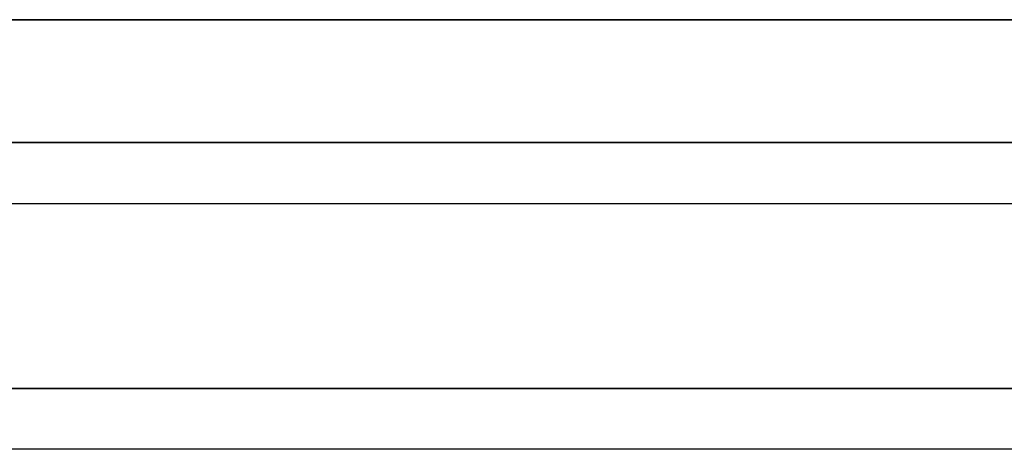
# Model space of a CAD drawing. Header units: millimetres. Extents: x -203 to 111, y 390 to 458.
# Tile 419 of 656: x -125.52 to -121.52, y 451.68 to 453.43. Entities that reach past the tile are written whole.
import ezdxf

# ---------------------------------------------------------------- set-up
doc = ezdxf.new("R2010")
doc.units = ezdxf.units.MM
doc.header["$MEASUREMENT"] = 0
doc.layers.add('Predefinito', color=5, linetype='Continuous')

msp = doc.modelspace()

# ---------------------------------------------------------------- linework, layer by layer
at = {"layer": 'Predefinito'}
for points in [[(-97.554, 453.4296), (-143.554, 453.4296)], [(-143.554, 453.4296), (-97.554, 453.4296)], [(-143.554, 452.9296), (-97.554, 452.9296)], [(-143.554, 452.9296), (-97.554, 452.9296)], [(-97.554, 452.9296), (-143.554, 452.9296)], [(-97.554, 452.9296), (-143.554, 452.9296)], [(-97.554, 452.9296), (-143.554, 452.9296)], [(-143.554, 452.9296), (-97.554, 452.9296)], [(-143.554, 452.9296), (-97.554, 452.9296)], [(-97.554, 452.9296), (-143.554, 452.9296)], [(-143.554, 452.6827), (-97.554, 452.6827)], [(-202.554, 451.9296), (111.446, 451.9296)], [(-180.554, 451.9296), (89.446, 451.9296)], [(-180.554, 451.9296), (89.446, 451.9296)], [(89.446, 451.9296), (-180.554, 451.9296)], [(89.446, 451.9296), (-180.554, 451.9296)], [(-97.554, 451.9296), (-143.554, 451.9296)], [(-97.554, 451.9296), (-143.554, 451.9296)], [(-143.554, 451.9296), (-97.554, 451.9296)], [(-97.554, 451.9296), (-143.554, 451.9296)], [(-143.554, 451.9296), (-97.554, 451.9296)], [(-97.554, 451.9296), (-143.554, 451.9296)], [(-143.554, 451.9296), (-97.554, 451.9296)], [(-97.554, 451.6827), (-143.554, 451.6827)]]:
    msp.add_lwpolyline(points, dxfattribs=at)

doc.saveas('drawing.dxf')
